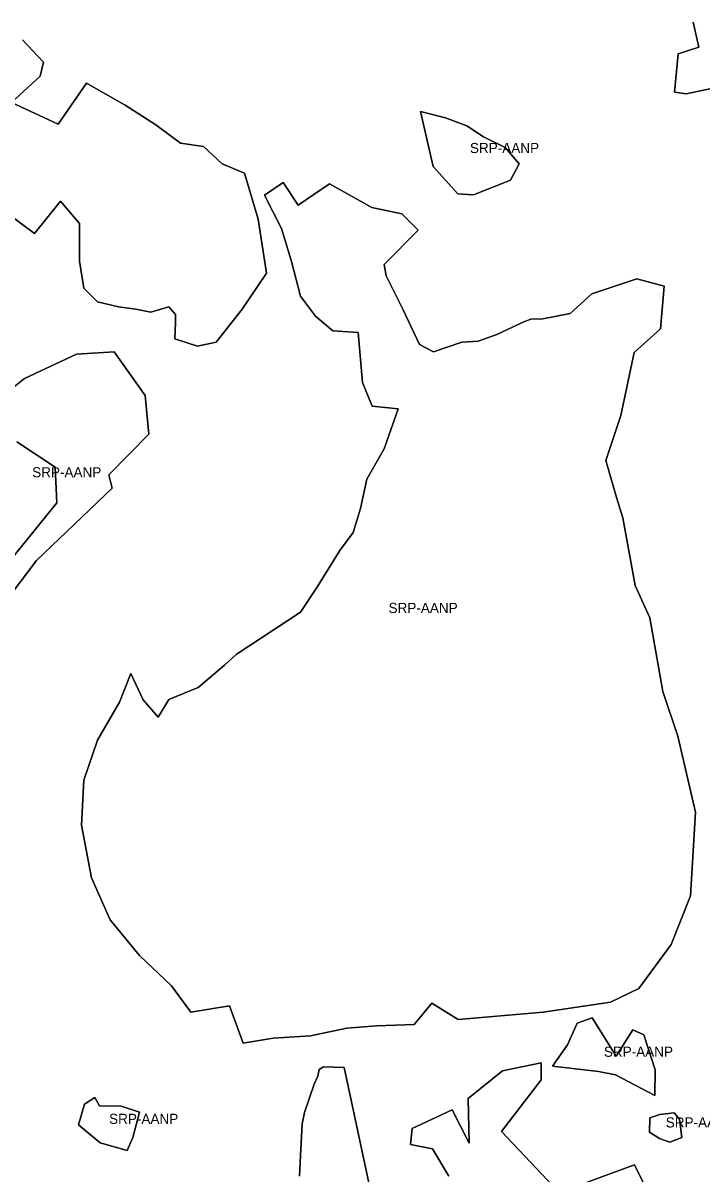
# Model space of a CAD drawing. Extents: x 598968 to 613553, y 4409678 to 4430833.
# Drawn here: x 606127 to 606932, y 4425070 to 4426435 of the extents above; entities that cross this region are included whole.
import ezdxf

# ---------------------------------------------------------------- set-up
doc = ezdxf.new("R2010")
doc.units = 0
doc.layers.add('Sòl Rústic Protegit', color=7, linetype='Continuous')
doc.layers.add('Sòl Rústic Protegit - Alt Nivell de Protecció', color=7, linetype='Continuous')

msp = doc.modelspace()

# ---------------------------------------------------------------- linework, layer by layer
at = {"layer": 'Sòl Rústic Protegit'}
for points in [[(606951.7427, 4426461.01), (606968.3381, 4426424.5072), (606948.9301, 4426358.51), (606913.3677, 4426351.01), (606899.2427, 4426353.01), (606903.9301, 4426398.51), (606928.3739, 4426406.2628), (606921.7245, 4426436.0306)], [(606126.2369, 4426414.898), (606151.1655, 4426388.4736), (606147.1769, 4426372.0208), (606113.2739, 4426340.6106), (606168.6155, 4426315.1834), (606202.0199, 4426363.545), (606247.8887, 4426337.6192), (606284.2845, 4426314.1862), (606313.7003, 4426292.7476), (606340.7647, 4426288.4672), (606362.9523, 4426267.9672), (606389.6047, 4426256.786), (606405.6303, 4426202.4772), (606415.4237, 4426138.375), (606386.9339, 4426095.6402), (606355.7731, 4426056.4666), (606333.8491, 4426051.6812), (606306.8897, 4426060.4672), (606307.7647, 4426079.9672), (606307.5147, 4426089.4672), (606299.6837, 4426098.3112), (606278.3163, 4426092.079), (606260.5101, 4426095.6402), (606240.0331, 4426098.3112), (606215.1043, 4426104.5434), (606199.0789, 4426120.5688), (606193.7369, 4426152.62), (606193.8897, 4426197.4672), (606171.4793, 4426223.8446), (606140.3185, 4426185.5614), (606092.2419, 4426221.1736)], [(606092.7355, 4425984.9656), (606128.5425, 4426013.278), (606190.1637, 4426042.4232), (606235.1307, 4426044.9214), (606271.7703, 4425993.2928), (606275.9339, 4425947.4932), (606228.4689, 4425899.1956), (606232.6325, 4425883.3738), (606142.6987, 4425797.6038), (606105.2263, 4425747.6406)], [(606084.4083, 4425764.295), (606166.8477, 4425865.8868), (606165.1821, 4425908.3554), (606119.3827, 4425938.3334)], [(606454.7427, 4425067.5476), (606456.1177, 4425092.0476), (606457.8051, 4425129.5476), (606460.6801, 4425143.0476), (606472.1177, 4425176.5474), (606476.3677, 4425186.0476), (606478.1177, 4425194.0476), (606483.1177, 4425197.0476), (606507.5563, 4425196.4952), (606536.8777, 4425059.6618)], [(606631.7837, 4425067.3444), (606612.4927, 4425100.0476), (606586.5521, 4425104.8768), (606588.4769, 4425124.1242), (606635.6331, 4425146.2586), (606655.8429, 4425106.8014), (606654.8805, 4425159.7318), (606695.3001, 4425192.4524), (606741.4937, 4425202.0762), (606741.4937, 4425181.8664), (606694.3377, 4425120.2746), (606762.6661, 4425048.0968), (606852.1663, 4425080.8174), (606881.9999, 4425020.1882)]]:
    msp.add_lwpolyline(points, dxfattribs=at)
for points in [[(606704.9645, 4426248.704), (606660.8927, 4426231.4726), (606642.3303, 4426232.4726), (606613.1183, 4426264.9992), (606598.3045, 4426330.1804), (606627.9323, 4426322.7734), (606653.3303, 4426312.9726), (606672.7677, 4426299.9726), (606698.6429, 4426287.4726), (606715.3343, 4426267.962)], [(606435.3515, 4426245.7412), (606453.1283, 4426219.076), (606490.1629, 4426244.2598), (606540.5303, 4426216.1134), (606576.0837, 4426208.7064), (606595.3417, 4426189.4482), (606555.1661, 4426148.6608), (606557.3535, 4426135.1608), (606577.4161, 4426095.6608), (606596.9161, 4426053.6608), (606613.7285, 4426045.1608), (606647.2911, 4426056.6608), (606666.4785, 4426057.6608), (606688.6661, 4426065.6608), (606720.9161, 4426080.6608), (606729.1661, 4426083.6608), (606743.1661, 4426084.1608), (606775.6661, 4426090.6608), (606801.2549, 4426113.8974), (606854.5849, 4426131.674), (606887.1755, 4426122.7858), (606882.7313, 4426072.4184), (606851.6221, 4426044.272), (606835.9161, 4425969.6608), (606817.9161, 4425916.1608), (606831.1035, 4425871.1608), (606837.9785, 4425848.1608), (606852.6035, 4425768.1608), (606870.0411, 4425729.6608), (606885.4785, 4425642.1608), (606903.4709, 4425589.4852), (606924.2103, 4425499.1204), (606918.2847, 4425399.8674), (606895.4161, 4425342.1608), (606856.9785, 4425290.1608), (606823.4757, 4425273.9492), (606743.4807, 4425262.098), (606642.7463, 4425253.2096), (606611.6369, 4425272.4678), (606590.8535, 4425247.1608), (606546.4557, 4425245.8028), (606511.0411, 4425243.1608), (606467.9421, 4425233.9516), (606423.5003, 4425230.9888), (606387.9471, 4425225.0632), (606371.6517, 4425269.505), (606325.7287, 4425262.098), (606302.8535, 4425293.1608), (606264.9785, 4425329.1608), (606230.1661, 4425371.6608), (606207.9785, 4425421.1608), (606196.3535, 4425483.6608), (606198.9785, 4425537.1608), (606215.1661, 4425584.6608), (606241.2895, 4425629.4828), (606254.6219, 4425663.5548), (606269.4359, 4425632.4456), (606287.2125, 4425611.7062), (606299.6661, 4425632.6608), (606334.4785, 4425647.1608), (606365.8535, 4425673.6608), (606379.6035, 4425686.1608), (606455.7911, 4425736.1608), (606476.2285, 4425766.6608), (606502.7285, 4425809.6608), (606518.2285, 4425830.6608), (606527.1661, 4425859.1608), (606534.6661, 4425894.1608), (606554.9785, 4425930.1608), (606571.6395, 4425977.6094), (606541.0411, 4425980.6608), (606529.5411, 4426008.6608), (606524.2349, 4426067.9742), (606494.2911, 4426070.1608), (606473.8677, 4426087.2324), (606456.0909, 4426110.9346), (606445.1661, 4426152.1608), (606433.4161, 4426191.1608), (606413.1307, 4426230.9272)], [(606801.7619, 4425255.0804), (606830.2011, 4425209.9464), (606850.1831, 4425241.2226), (606863.2149, 4425235.1412), (606876.6369, 4425193.5804), (606876.2467, 4425163.032), (606829.5119, 4425187.5804), (606809.3503, 4425191.702), (606754.6169, 4425197.7834), (606772.4493, 4425223.0804), (606784.0119, 4425249.0804)], [(606256.9557, 4425113.4526), (606250.4627, 4425098.0318), (606218.4035, 4425106.9596), (606192.8373, 4425128.4678), (606199.7361, 4425152.8166), (606211.9105, 4425160.9328), (606217.5919, 4425150.7874), (606243.1581, 4425150.3816), (606265.0721, 4425143.4828)], [(606908.2671, 4425113.4988), (606893.7045, 4425107.9988), (606881.4545, 4425111.9988), (606869.7671, 4425119.4988), (606870.0171, 4425136.4988), (606882.0795, 4425140.4988), (606899.2045, 4425142.4988), (606905.2045, 4425134.9988)]]:
    msp.add_lwpolyline(points, close=True, dxfattribs=at)
at = {"layer": 'Sòl Rústic Protegit - Alt Nivell de Protecció'}
for points in [[(606921.7245, 4426436.0306), (606928.3739, 4426406.2628), (606903.9301, 4426398.51), (606899.2427, 4426353.01), (606913.3677, 4426351.01), (606948.9301, 4426358.51), (606968.3381, 4426424.5072), (606951.7427, 4426461.01)], [(606092.2419, 4426221.1736), (606140.3185, 4426185.5614), (606171.4793, 4426223.8446), (606193.8897, 4426197.4672), (606193.7369, 4426152.62), (606199.0789, 4426120.5688), (606215.1043, 4426104.5434), (606240.0331, 4426098.3112), (606260.5101, 4426095.6402), (606278.3163, 4426092.079), (606299.6837, 4426098.3112), (606307.5147, 4426089.4672), (606307.7647, 4426079.9672), (606306.8897, 4426060.4672), (606333.8491, 4426051.6812), (606355.7731, 4426056.4666), (606386.9339, 4426095.6402), (606415.4237, 4426138.375), (606405.6303, 4426202.4772), (606389.6047, 4426256.786), (606362.9523, 4426267.9672), (606340.7647, 4426288.4672), (606313.7003, 4426292.7476), (606284.2845, 4426314.1862), (606247.8887, 4426337.6192), (606202.0199, 4426363.545), (606168.6155, 4426315.1834), (606113.2739, 4426340.6106), (606147.1769, 4426372.0208), (606151.1655, 4426388.4736), (606126.2369, 4426414.898)], [(606105.2263, 4425747.6406), (606142.6987, 4425797.6038), (606232.6325, 4425883.3738), (606228.4689, 4425899.1956), (606275.9339, 4425947.4932), (606271.7703, 4425993.2928), (606235.1307, 4426044.9214), (606190.1637, 4426042.4232), (606128.5425, 4426013.278), (606092.7355, 4425984.9656)], [(606119.3827, 4425938.3334), (606165.1821, 4425908.3554), (606166.8477, 4425865.8868), (606084.4083, 4425764.295)], [(606536.8777, 4425059.6618), (606507.5563, 4425196.4952), (606483.1177, 4425197.0476), (606478.1177, 4425194.0476), (606476.3677, 4425186.0476), (606472.1177, 4425176.5474), (606460.6801, 4425143.0476), (606457.8051, 4425129.5476), (606456.1177, 4425092.0476), (606454.7427, 4425067.5476)], [(606881.9999, 4425020.1882), (606852.1663, 4425080.8174), (606762.6661, 4425048.0968), (606694.3377, 4425120.2746), (606741.4937, 4425181.8664), (606741.4937, 4425202.0762), (606695.3001, 4425192.4524), (606654.8805, 4425159.7318), (606655.8429, 4425106.8014), (606635.6331, 4425146.2586), (606588.4769, 4425124.1242), (606586.5521, 4425104.8768), (606612.4927, 4425100.0476), (606631.7837, 4425067.3444)]]:
    msp.add_lwpolyline(points, dxfattribs=at)
for points in [[(606704.9645, 4426248.704), (606715.3343, 4426267.962), (606698.6429, 4426287.4726), (606672.7677, 4426299.9726), (606653.3303, 4426312.9726), (606627.9323, 4426322.7734), (606598.3045, 4426330.1804), (606613.1183, 4426264.9992), (606642.3303, 4426232.4726), (606660.8927, 4426231.4726)], [(606435.3515, 4426245.7412), (606413.1307, 4426230.9272), (606433.4161, 4426191.1608), (606445.1661, 4426152.1608), (606456.0909, 4426110.9346), (606473.8677, 4426087.2324), (606494.2911, 4426070.1608), (606524.2349, 4426067.9742), (606529.5411, 4426008.6608), (606541.0411, 4425980.6608), (606571.6395, 4425977.6094), (606554.9785, 4425930.1608), (606534.6661, 4425894.1608), (606527.1661, 4425859.1608), (606518.2285, 4425830.6608), (606502.7285, 4425809.6608), (606476.2285, 4425766.6608), (606455.7911, 4425736.1608), (606379.6035, 4425686.1608), (606365.8535, 4425673.6608), (606334.4785, 4425647.1608), (606299.6661, 4425632.6608), (606287.2125, 4425611.7062), (606269.4359, 4425632.4456), (606254.6219, 4425663.5548), (606241.2895, 4425629.4828), (606215.1661, 4425584.6608), (606198.9785, 4425537.1608), (606196.3535, 4425483.6608), (606207.9785, 4425421.1608), (606230.1661, 4425371.6608), (606264.9785, 4425329.1608), (606302.8535, 4425293.1608), (606325.7287, 4425262.098), (606371.6517, 4425269.505), (606387.9471, 4425225.0632), (606423.5003, 4425230.9888), (606467.9421, 4425233.9516), (606511.0411, 4425243.1608), (606546.4557, 4425245.8028), (606590.8535, 4425247.1608), (606611.6369, 4425272.4678), (606642.7463, 4425253.2096), (606743.4807, 4425262.098), (606823.4757, 4425273.9492), (606856.9785, 4425290.1608), (606895.4161, 4425342.1608), (606918.2847, 4425399.8674), (606924.2103, 4425499.1204), (606903.4709, 4425589.4852), (606885.4785, 4425642.1608), (606870.0411, 4425729.6608), (606852.6035, 4425768.1608), (606837.9785, 4425848.1608), (606831.1035, 4425871.1608), (606817.9161, 4425916.1608), (606835.9161, 4425969.6608), (606851.6221, 4426044.272), (606882.7313, 4426072.4184), (606887.1755, 4426122.7858), (606854.5849, 4426131.674), (606801.2549, 4426113.8974), (606775.6661, 4426090.6608), (606743.1661, 4426084.1608), (606729.1661, 4426083.6608), (606720.9161, 4426080.6608), (606688.6661, 4426065.6608), (606666.4785, 4426057.6608), (606647.2911, 4426056.6608), (606613.7285, 4426045.1608), (606596.9161, 4426053.6608), (606577.4161, 4426095.6608), (606557.3535, 4426135.1608), (606555.1661, 4426148.6608), (606595.3417, 4426189.4482), (606576.0837, 4426208.7064), (606540.5303, 4426216.1134), (606490.1629, 4426244.2598), (606453.1283, 4426219.076)], [(606801.7619, 4425255.0804), (606784.0119, 4425249.0804), (606772.4493, 4425223.0804), (606754.6169, 4425197.7834), (606809.3503, 4425191.702), (606829.5119, 4425187.5804), (606876.2467, 4425163.032), (606876.6369, 4425193.5804), (606863.2149, 4425235.1412), (606850.1831, 4425241.2226), (606830.2011, 4425209.9464)], [(606256.9557, 4425113.4526), (606265.0721, 4425143.4828), (606243.1581, 4425150.3816), (606217.5919, 4425150.7874), (606211.9105, 4425160.9328), (606199.7361, 4425152.8166), (606192.8373, 4425128.4678), (606218.4035, 4425106.9596), (606250.4627, 4425098.0318)], [(606908.2671, 4425113.4988), (606905.2045, 4425134.9988), (606899.2045, 4425142.4988), (606882.0795, 4425140.4988), (606870.0171, 4425136.4988), (606869.7671, 4425119.4988), (606881.4545, 4425111.9988), (606893.7045, 4425107.9988)]]:
    msp.add_lwpolyline(points, close=True, dxfattribs=at)

# ---------------------------------------------------------------- texts
for p in [(606656.8194, 4426280.8265), (606137.7025, 4425896.281), (606560.2819, 4425735.4022), (606815.6269, 4425209.0562), (606228.9547, 4425129.4823), (606889.0171, 4425125.2488)]:
    msp.add_text('SRP-AANP', height=12, dxfattribs=at).set_placement(p)

doc.saveas('drawing.dxf')
